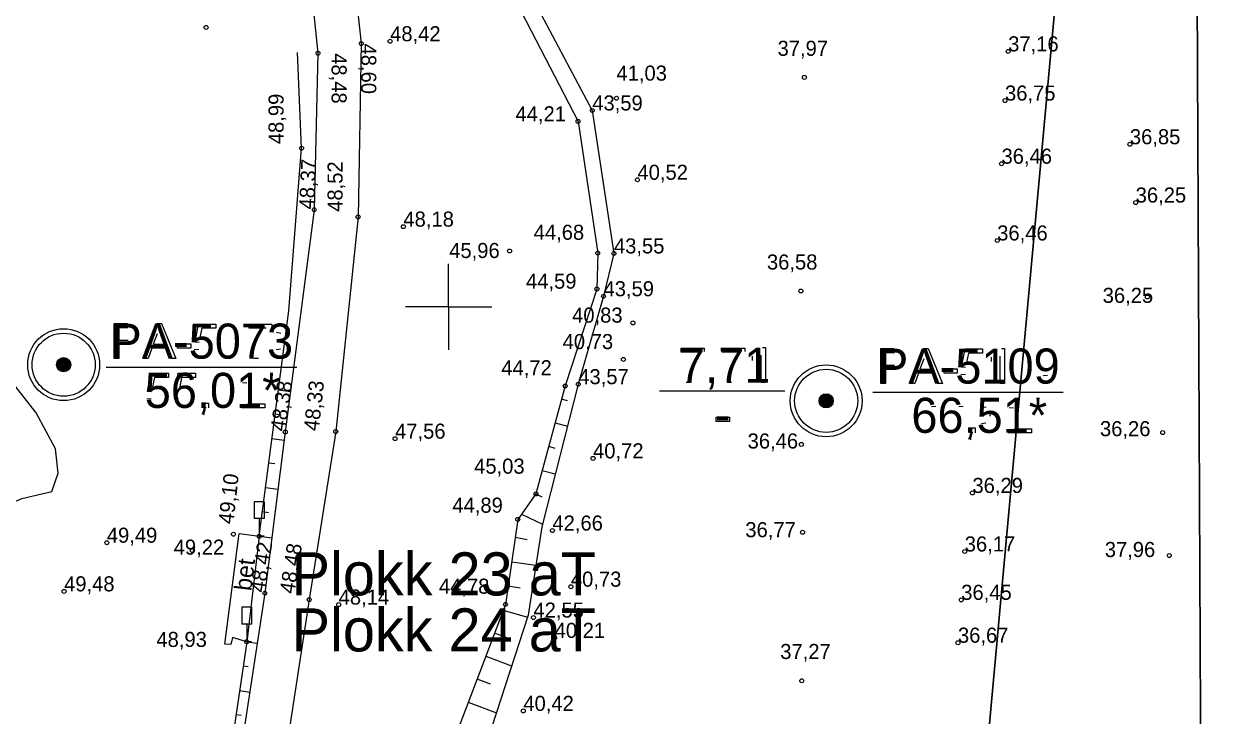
# Model space of a CAD drawing. Extents: x 700746 to 706058, y 6570320 to 6580460.
# Drawn here: x 702931.1 to 703127.7, y 6576433.6 to 6576545.9 of the extents above; entities that cross this region are included whole.
import ezdxf

# ---------------------------------------------------------------- set-up
doc = ezdxf.new("R2010")
doc.units = 0
for name, color, linetype in [('GEOLPUNKT', 7, 'Continuous'), ('KORGUS-EH2000', 7, 'Continuous'), ('LIIKLUS', 7, 'Continuous'), ('Plokid', 7, 'Continuous'), ('RAJATIS', 7, 'Continuous'), ('RELJEEF', 7, 'Continuous'), ('TEE', 7, 'Continuous'), ('VEEKOGU', 7, 'Continuous'), ('VORK', 7, 'Continuous'), ('VWX2_MV_PLOKK', 7, 'Continuous')]:
    doc.layers.add(name, color=color, linetype=linetype)

msp = doc.modelspace()

# ---------------------------------------------------------------- linework, layer by layer
at = {"layer": 'GEOLPUNKT'}
for p, q in [((702944.41, 6576490.19), (702975.32, 6576490.19)), ((702944.41, 6576490.19), (702975.32, 6576490.19)), ((703034.26, 6576486.34), (703054.57, 6576486.34)), ((703034.26, 6576486.34), (703054.57, 6576486.34)), ((703068.9, 6576486.14), (703099.82, 6576486.14)), ((703068.9, 6576486.14), (703099.82, 6576486.14))]:
    msp.add_line(p, q, dxfattribs=at)
for points in [[(702945.7, 6576491.59), (702945.7, 6576497.29), (702947.85, 6576497.29)], [(702947.91, 6576496.61), (702946.45, 6576496.61), (702946.45, 6576494.57)], [(702950.39, 6576491.59), (702952.58, 6576497.29), (702953.39, 6576497.29), (702955.72, 6576491.59), (702954.86, 6576491.59), (702954.2, 6576493.31), (702951.81, 6576493.31), (702951.19, 6576491.59), (702950.39, 6576491.59)], [(702959.47, 6576494.2), (702958.82, 6576494.28), (702959.37, 6576497.21), (702962.2, 6576497.21), (702962.2, 6576496.54), (702959.93, 6576496.54), (702959.62, 6576495.01)], [(702967.59, 6576496.54), (702967.59, 6576497.21), (702971.28, 6576497.21), (702971.28, 6576496.67)], [(702970.38, 6576496.54), (702967.59, 6576496.54)], [(702972.74, 6576495.7), (702972.04, 6576495.83)], [(702947.91, 6576493.9), (702946.45, 6576493.9), (702946.45, 6576491.59), (702945.7, 6576491.59)], [(702946.45, 6576494.57), (702947.93, 6576494.57)], [(702952.66, 6576495.6), (702952.03, 6576493.92)], [(702952.03, 6576493.92), (702953.97, 6576493.92), (702953.37, 6576495.51)], [(702955.96, 6576493.3), (702955.96, 6576494), (702958.11, 6576494), (702958.11, 6576493.3), (702955.96, 6576493.3)], [(702973.36, 6576494.29), (702973.43, 6576494.9)], [(702958.69, 6576493.08), (702959.42, 6576493.14)], [(702971.98, 6576493.1), (702972.67, 6576493.19)], [(703037.78, 6576492.64), (703037.78, 6576493.31), (703041.47, 6576493.31), (703041.47, 6576492.77)], [(703040.57, 6576492.64), (703037.78, 6576492.64)], [(703044.42, 6576492.64), (703044.42, 6576493.31), (703048.11, 6576493.31), (703048.11, 6576492.77)], [(703047.21, 6576492.64), (703044.42, 6576492.64)], [(703049.34, 6576491.3), (703049.34, 6576491.98)], [(703051.43, 6576487.69), (703050.73, 6576487.69), (703050.73, 6576492.15)], [(703050.98, 6576493.41), (703051.43, 6576493.41), (703051.43, 6576487.69)], [(703070.19, 6576487.54), (703070.19, 6576493.24), (703072.34, 6576493.24)], [(703072.4, 6576492.56), (703070.94, 6576492.56), (703070.94, 6576490.52)], [(703074.88, 6576487.54), (703077.07, 6576493.24), (703077.89, 6576493.24), (703080.21, 6576487.54), (703079.35, 6576487.54), (703078.69, 6576489.26), (703076.3, 6576489.26), (703075.68, 6576487.54), (703074.88, 6576487.54)], [(703083.96, 6576490.15), (703083.31, 6576490.23), (703083.86, 6576493.16), (703086.69, 6576493.16), (703086.69, 6576492.49), (703084.42, 6576492.49), (703084.11, 6576490.96)], [(703088.14, 6576491.15), (703088.14, 6576491.83)], [(703090.24, 6576487.54), (703089.54, 6576487.54), (703089.54, 6576491.99)], [(703089.79, 6576493.26), (703090.24, 6576493.26), (703090.24, 6576487.54)], [(702969.11, 6576491.59), (702968.39, 6576491.59)], [(703072.41, 6576489.85), (703070.94, 6576489.85), (703070.94, 6576487.54), (703070.19, 6576487.54)], [(703070.94, 6576490.52), (703072.42, 6576490.52)], [(703077.15, 6576491.55), (703076.52, 6576489.87)], [(703076.52, 6576489.87), (703078.46, 6576489.87), (703077.86, 6576491.46)], [(703080.45, 6576489.25), (703080.45, 6576489.95), (703082.6, 6576489.95), (703082.6, 6576489.25), (703080.45, 6576489.25)], [(702951.76, 6576486.2), (702951.1, 6576486.28), (702951.65, 6576489.21), (702954.49, 6576489.21), (702954.49, 6576488.54), (702952.21, 6576488.54), (702951.91, 6576487.01)], [(702956.19, 6576486.2), (702955.53, 6576486.28), (702956.08, 6576489.21), (702958.91, 6576489.21), (702958.91, 6576488.54), (702956.64, 6576488.54), (702956.33, 6576487.01)], [(703083.18, 6576489.03), (703083.92, 6576489.09)], [(703096.57, 6576488.86), (703097.24, 6576488.92)], [(702967.23, 6576487.59), (702966.51, 6576487.66)], [(703039.3, 6576487.69), (703038.58, 6576487.69)], [(703042.69, 6576486.56), (703042.49, 6576486.86)], [(703042.94, 6576487.69), (703042.54, 6576487.69)], [(703045.94, 6576487.69), (703045.22, 6576487.69)], [(702950.98, 6576485.08), (702951.71, 6576485.14)], [(702955.4, 6576485.08), (702956.14, 6576485.14)], [(702960.21, 6576483.59), (702960.21, 6576484.38), (702961, 6576484.38), (702961, 6576483.59)], [(702970.14, 6576484.26), (702970.14, 6576483.59), (702966.38, 6576483.59)], [(702967.35, 6576484.26), (702970.14, 6576484.26)], [(703079.11, 6576483.84), (703078.41, 6576483.78)], [(703083.54, 6576483.84), (703082.84, 6576483.78)], [(702960.36, 6576482.46), (702960.16, 6576482.76)], [(702960.6, 6576483.59), (702960.21, 6576483.59)], [(703043.47, 6576481.4), (703043.47, 6576482.1), (703045.62, 6576482.1), (703045.62, 6576481.4), (703043.47, 6576481.4)], [(703087.31, 6576483.65), (703086.61, 6576483.78)], [(703087.92, 6576482.24), (703088, 6576482.85)], [(703091.73, 6576483.54), (703091, 6576483.61)], [(703084.7, 6576479.54), (703084.7, 6576480.33), (703085.5, 6576480.33), (703085.5, 6576479.54)], [(703086.54, 6576481.05), (703087.24, 6576481.14)], [(703094.64, 6576480.21), (703094.64, 6576479.54), (703090.87, 6576479.54)], [(703091.85, 6576480.21), (703094.64, 6576480.21)], [(703084.85, 6576478.41), (703084.66, 6576478.71)], [(703085.1, 6576479.54), (703084.7, 6576479.54)]]:
    msp.add_lwpolyline(points, dxfattribs=at)
for centre, radius in [((702937.48, 6576490.61), 5.84), ((702937.48, 6576490.61), 5.12), ((702937.48, 6576490.61), 1.15), ((702937.48, 6576490.61), 1.02), ((702937.48, 6576490.61), 0.896), ((702937.48, 6576490.61), 0.768), ((702937.48, 6576490.61), 0.64), ((702937.48, 6576490.61), 0.512), ((702937.48, 6576490.61), 0.384), ((702937.48, 6576490.61), 0.256), ((702937.48, 6576490.61), 0.128), ((703061.31, 6576484.74), 5.84), ((703061.31, 6576484.74), 5.12), ((703061.31, 6576484.74), 1.15), ((703061.31, 6576484.74), 1.02), ((703061.31, 6576484.74), 0.896), ((703061.31, 6576484.74), 0.768), ((703061.31, 6576484.74), 0.64), ((703061.31, 6576484.74), 0.512), ((703061.31, 6576484.74), 0.384), ((703061.31, 6576484.74), 0.256), ((703061.31, 6576484.74), 0.128)]:
    msp.add_circle(centre, radius, dxfattribs=at)
at = {"layer": 'KORGUS-EH2000'}
for centre in [(702960.62, 6576545.41), (702985.8, 6576542.79), (702990.5, 6576543.16), (702978.78, 6576541.22), (703090.86, 6576541.51), (703057.77, 6576537.29), (703027.25, 6576533.9), (703090.35, 6576533.52), (703023.32, 6576531.91), (703021.01, 6576530.14), (702976.12, 6576525.78), (703110.63, 6576526.42), (703089.78, 6576523.26), (703030.66, 6576520.65), (703111.57, 6576516.95), (702978.16, 6576515.78), (702985.29, 6576514.62), (702992.65, 6576513.04), (703009.89, 6576509.08), (703089.08, 6576510.79), (703024.21, 6576508.74), (703026.84, 6576508.68), (703024.08, 6576502.9), (703025.15, 6576501.73), (703057.21, 6576502.58), (703113.47, 6576501.61), (703029.93, 6576497.4), (703028.39, 6576491.47), (703018.92, 6576487.15), (703021.05, 6576487.44), (702973.47, 6576479.68), (702981.66, 6576479.74), (703115.95, 6576479.58), (702991.3, 6576478.59), (703057.27, 6576477.66), (703023.45, 6576475.39), (703085.06, 6576469.77), (703014.18, 6576469.61), (703011.23, 6576465.48), (702965.05, 6576463.07), (702969.23, 6576462.73), (703016.85, 6576463.66), (703057.48, 6576463.38), (702944.49, 6576461.68), (702958.4, 6576460.39), (703083.81, 6576460.26), (703117.02, 6576459.6), (703019.85, 6576454.54), (702937.55, 6576453.78), (702970.15, 6576453.49), (702977.35, 6576452.44), (703083.24, 6576452.4), (702982.14, 6576451.63), (703009.23, 6576451.66), (703013.77, 6576449.52), (703017.21, 6576446.22), (702967.2, 6576445.59), (703082.71, 6576445.44), (703057.34, 6576439.25), (703012.13, 6576434.36)]:
    msp.add_circle(centre, 0.32, dxfattribs=at)
at = {"layer": 'LIIKLUS'}
for p, q in [((702968.43, 6576468.33), (702968.43, 6576465.61)), ((702970.03, 6576468.33), (702968.43, 6576468.33)), ((702970.03, 6576468.33), (702970.03, 6576465.61)), ((702970.03, 6576465.61), (702968.43, 6576465.61)), ((702969.23, 6576465.61), (702969.23, 6576462.73)), ((702970.03, 6576462.73), (702969.23, 6576462.73)), ((702966.4, 6576451.19), (702966.4, 6576448.47)), ((702968, 6576451.19), (702966.4, 6576451.19)), ((702968, 6576451.19), (702968, 6576448.47)), ((702968, 6576448.47), (702966.4, 6576448.47)), ((702967.2, 6576448.47), (702967.2, 6576445.59)), ((702968, 6576445.59), (702967.2, 6576445.59))]:
    msp.add_line(p, q, dxfattribs=at)
at = {"layer": 'Plokid'}
for points in [[(703290.64, 6576959.22), (703356.01, 6576531.94), (703307.59, 6576229.01), (703289.69, 6575965.85), (703290.02, 6575933.75), (703291.51, 6575829.64), (703294.32, 6575609.52), (703294.77, 6575576.79), (703154.76, 6575556.6), (703019.06, 6575536.97), (703053.36, 6575698.14), (703145.59, 6575981.92), (703123.04, 6576234.88), (703120.61, 6576749.6), (703011.59, 6576989.47), (702968.34, 6577084.63), (702917.3, 6577059.88)], [(703072.3, 6576854.63), (703101.31, 6576579.97), (703076.01, 6576303.02), (703067.36, 6576229.67), (703051.03, 6576091.21), (703059.38, 6575886.59), (702981.97, 6575701.33), (702866.03, 6575711.28), (702865.95, 6575985.44), (702842.72, 6576158.42), (702849.09, 6576223.53)]]:
    msp.add_lwpolyline(points, dxfattribs=at)
at = {"layer": 'RAJATIS'}
msp.add_lwpolyline([(702969.23, 6576462.73), (702967.2, 6576445.59), (702964.92, 6576446.26), (702964.65, 6576445.17), (702963.68, 6576445.19), (702965.98, 6576463.19)], close=True, dxfattribs=at)
at = {"layer": 'RELJEEF'}
for p, q in [((702972.36, 6576486.53), (702974.33, 6576486.27)), ((703019.32, 6576484.75), (703018.35, 6576485.02)), ((702972.82, 6576482.43), (702971.83, 6576482.56)), ((703017.3, 6576481.16), (703019.31, 6576480.62)), ((702971.31, 6576478.6), (702973.3, 6576478.34)), ((703017.29, 6576477.02), (703016.26, 6576477.3)), ((702971.8, 6576474.5), (702970.79, 6576474.63)), ((703015.21, 6576473.44), (703017.32, 6576472.87)), ((702970.27, 6576470.66), (702972.29, 6576470.4)), ((703015.19, 6576469.09), (703014.16, 6576469.59)), ((702970.77, 6576466.56), (702969.75, 6576466.7)), ((703011.84, 6576466.33), (703015.24, 6576464.72)), ((702969.23, 6576462.73), (702971.29, 6576462.46)), ((703012.77, 6576462.14), (703010.81, 6576462.55)), ((703010.24, 6576458.59), (703014.17, 6576458.02)), ((703011.6, 6576454.3), (703009.66, 6576454.63)), ((703008.88, 6576450.73), (703012.82, 6576449.59)), ((703009.47, 6576446.23), (703007.46, 6576446.99)), ((702967.2, 6576445.59), (702968.91, 6576445.34)), ((703006.04, 6576443.25), (703010.23, 6576441.66)), ((702967.46, 6576441.51), (702966.62, 6576441.63)), ((703006.8, 6576438.68), (703004.62, 6576439.51)), ((702966.05, 6576437.67), (702967.7, 6576437.43)), ((703003.19, 6576435.77), (703007.75, 6576434.04)), ((702966.28, 6576433.59), (702965.48, 6576433.71))]:
    msp.add_line(p, q, dxfattribs=at)
for points in [[(703010.31, 6576550.89), (703021.01, 6576530.14), (703024.21, 6576508.74), (703024.08, 6576502.9), (703018.92, 6576487.15), (703014.18, 6576469.61), (703011.23, 6576465.48), (703009.23, 6576451.66), (702996.57, 6576418.34), (702997.59, 6576414.33), (702994.46, 6576405.67), (702997.37, 6576394.85), (702998.61, 6576390.48)], [(702969.23, 6576462.73), (702974.04, 6576499.38), (702976.12, 6576525.78), (702975.44, 6576541.31)], [(702913.94, 6576471.17), (702915.52, 6576468.95), (702922.86, 6576465.39), (702930.7, 6576468.87), (702935.55, 6576470), (702936.57, 6576473), (702936.13, 6576476.96), (702933, 6576482.81), (702926.16, 6576491.51), (702917.14, 6576499.4)], [(702967.2, 6576445.59), (702964.97, 6576430.21), (702957.55, 6576396.12), (702955.71, 6576388.81), (702953.14, 6576387.92), (702952.24, 6576384.17), (702954.89, 6576382.14), (702951.98, 6576371.18), (702943.28, 6576341.71), (702934.94, 6576323.39), (702922.73, 6576313.03), (702897.65, 6576310.3), (702895.29, 6576308.5)]]:
    msp.add_lwpolyline(points, dxfattribs=at)
at = {"layer": 'TEE'}
for points in [[(702928.2, 6576787.25), (702933.99, 6576765.32), (702942.98, 6576731.19), (702949.49, 6576707.92), (702955.65, 6576685.19), (702961.38, 6576663.59), (702967.68, 6576638.65), (702973.34, 6576618.04), (702982.16, 6576576.28), (702985.8, 6576542.79), (702985.29, 6576514.62), (702981.66, 6576479.74), (702977.35, 6576452.44), (702972.82, 6576422.71), (702966.89, 6576396.31), (702959.64, 6576360.66), (702953.49, 6576340.28), (702939.5, 6576315.71), (702926.77, 6576297.4), (702924.1, 6576298.47), (702901.98, 6576296.16)], [(702921.23, 6576784.91), (702927.07, 6576762.72), (702936.14, 6576728.67), (702942.6, 6576706.76), (702948.75, 6576682.34), (702954.57, 6576661.77), (702961.78, 6576636.54), (702966.9, 6576616.5), (702975.23, 6576575.47), (702978.78, 6576541.22), (702978.16, 6576515.78), (702973.47, 6576479.68), (702970.15, 6576453.49), (702965.43, 6576422.6), (702960.9, 6576398.37), (702952.79, 6576361), (702947.49, 6576343.65), (702931.52, 6576317.6), (702922.52, 6576311.62)]]:
    msp.add_lwpolyline(points, dxfattribs=at)
at = {"layer": 'VEEKOGU'}
msp.add_lwpolyline([(703013.18, 6576551.05), (703023.32, 6576531.91), (703026.84, 6576508.68), (703025.15, 6576501.73), (703021.05, 6576487.44), (703015.12, 6576464.24), (703012.92, 6576449.92), (703001.05, 6576413.47), (702998.03, 6576407.09), (702999.3, 6576399.78), (703012.28, 6576394.81), (703029.28, 6576392.5), (703036.55, 6576381.54), (703033.91, 6576377.93), (703028.32, 6576374.18), (703010.81, 6576367.89), (703004.53, 6576366.64), (703003.07, 6576354.47), (703008, 6576350.37), (703008.23, 6576343.43), (702992.28, 6576316.95), (702985.19, 6576311.51)], dxfattribs=at)
msp.add_lwpolyline([(703013.18, 6576551.05), (703023.32, 6576531.91), (703026.84, 6576508.68), (703025.15, 6576501.73), (703021.05, 6576487.44), (703015.12, 6576464.24), (703012.92, 6576449.92), (703001.05, 6576413.47), (702998.03, 6576407.09), (702999.3, 6576399.78), (703012.28, 6576394.81), (703029.28, 6576392.5), (703036.55, 6576381.54), (703033.91, 6576377.93), (703028.32, 6576374.18), (703010.81, 6576367.89), (703004.53, 6576366.64), (703003.07, 6576354.47), (703008, 6576350.37), (703008.23, 6576343.43), (702992.28, 6576316.95), (702985.19, 6576311.51)], dxfattribs=at)
at = {"layer": 'VORK'}
for q in [(703000, 6576507), (703000, 6576507), (702993, 6576500), (702993, 6576500), (703007, 6576500), (703000, 6576493), (703007, 6576500), (703000, 6576493)]:
    msp.add_line((703000, 6576500), q, dxfattribs=at)
at = {"layer": 'VWX2_MV_PLOKK'}
for points in [[(703044.07, 6577449.05), (703125.37, 6577441.7), (703167.08, 6577172.26), (703170.22, 6577152.1), (703231.53, 6577106.55), (703277.36, 6577072.83), (703360.09, 6576531.99), (703311.6, 6576228.52), (703293.62, 6575965.66), (703294.04, 6575933.77), (703295.43, 6575829.7), (703298.36, 6575609.6), (703298.84, 6575573.29), (703155.29, 6575552.59), (703145.59, 6575981.92), (703123.04, 6576234.88), (703120.61, 6576749.6), (703011.59, 6576989.47), (703015.74, 6577110.88), (702996.73, 6577210.32)], [(702840.26, 6576874.26), (702915.96, 6576894.45), (703039.76, 6576927.49), (703072.13, 6576856.26), (703101.31, 6576579.97), (703076.01, 6576303.02), (703067.36, 6576229.67), (702842.72, 6576158.42), (702853.4, 6576267.5), (702860.12, 6576517.75), (702877.29, 6576548.25), (702900.72, 6576571.25)], [(702840.26, 6576874.26), (702915.96, 6576894.45), (703039.76, 6576927.49), (703072.13, 6576856.26), (703101.31, 6576579.97), (703076.01, 6576303.02), (703067.36, 6576229.67), (702842.72, 6576158.42), (702853.4, 6576267.5), (702860.12, 6576517.75), (702877.29, 6576548.25), (702900.72, 6576571.25)], [(703145.59, 6575981.92), (703053.36, 6575698.14), (703018.17, 6575532.81), (702852.27, 6575508.89), (702837.26, 6575620.73), (702848.38, 6575976.59), (702782.85, 6576063.35), (702782.57, 6576096.37), (702842.53, 6576210.56), (702853.4, 6576267.5), (702842.72, 6576158.42), (702865.95, 6575985.44), (702867.94, 6575888.34), (702866.03, 6575711.28), (702981.97, 6575701.33), (703059.38, 6575886.59), (703051.03, 6576091.21), (703067.36, 6576229.67), (703076.01, 6576303.02), (703101.31, 6576579.97), (703072.3, 6576854.63), (703072.13, 6576856.26), (703120.61, 6576749.6), (703123.04, 6576234.88)], [(703145.59, 6575981.92), (703053.36, 6575698.14), (703018.17, 6575532.81), (702852.27, 6575508.89), (702837.26, 6575620.73), (702848.38, 6575976.59), (702782.85, 6576063.35), (702782.57, 6576096.37), (702842.53, 6576210.56), (702853.4, 6576267.5), (702842.72, 6576158.42), (702865.95, 6575985.44), (702867.94, 6575888.34), (702866.03, 6575711.28), (702981.97, 6575701.33), (703059.38, 6575886.59), (703051.03, 6576091.21), (703067.36, 6576229.67), (703076.01, 6576303.02), (703101.31, 6576579.97), (703072.3, 6576854.63), (703072.13, 6576856.26), (703120.61, 6576749.6), (703123.04, 6576234.88)]]:
    msp.add_lwpolyline(points, close=True, dxfattribs=at)
msp.add_lwpolyline([(703187.67, 6576999.67), (703190.39, 6576656.32), (703340.88, 6576657.54), (703360.09, 6576531.99), (703311.6, 6576228.52), (703293.62, 6575965.66), (703294.04, 6575933.77), (703295.43, 6575829.7), (703298.36, 6575609.6), (703298.84, 6575573.29), (703155.29, 6575552.59), (703018.17, 6575532.81), (703053.36, 6575698.14), (703145.59, 6575981.92), (703123.04, 6576234.88), (703120.61, 6576749.6), (703011.59, 6576989.47)], dxfattribs=at)
msp.add_lwpolyline([(703187.67, 6576999.67), (703190.39, 6576656.32), (703340.88, 6576657.54), (703360.09, 6576531.99), (703311.6, 6576228.52), (703293.62, 6575965.66), (703294.04, 6575933.77), (703295.43, 6575829.7), (703298.36, 6575609.6), (703298.84, 6575573.29), (703155.29, 6575552.59), (703018.17, 6575532.81), (703053.36, 6575698.14), (703145.59, 6575981.92), (703123.04, 6576234.88), (703120.61, 6576749.6), (703011.59, 6576989.47)], dxfattribs=at)

# ---------------------------------------------------------------- texts
at = {"layer": 'GEOLPUNKT'}
for s, p in [('PA-5073', (702945.08, 6576491.59)), ('7,71', (703037.41, 6576487.69)), ('PA-5109', (703069.57, 6576487.54)), ('56,01*', (702950.65, 6576483.59)), ('66,51*', (703075.14, 6576479.54)), ('-', (703043.22, 6576479.69))]:
    msp.add_text(s, height=5.7, dxfattribs=at).set_placement(p)
at = {"layer": 'KORGUS-EH2000'}
for s, p in [('48,42 ', (702990.5, 6576543.16)), ('37,97 ', (703053.41, 6576540.79)), ('37,16 ', (703090.86, 6576541.51)), ('41,03 ', (703027.25, 6576536.76)), ('36,75 ', (703090.35, 6576533.52)), ('43,59 ', (703023.32, 6576531.91)), ('44,21 ', (703010.85, 6576530.14)), ('36,85 ', (703110.63, 6576526.42)), ('36,46 ', (703089.78, 6576523.26)), ('40,52 ', (703030.66, 6576520.65)), ('36,25 ', (703111.57, 6576516.95)), ('48,18 ', (702992.65, 6576513.04)), ('44,68 ', (703013.81, 6576510.9)), ('36,46 ', (703089.08, 6576510.79)), ('45,96 ', (703000.09, 6576507.94)), ('43,55 ', (703026.84, 6576508.68)), ('36,58 ', (703051.69, 6576506.07)), ('44,59 ', (703012.56, 6576502.96)), ('43,59 ', (703025.15, 6576501.73)), ('36,25 ', (703106.21, 6576500.65)), ('40,83 ', (703020.05, 6576497.44)), ('40,73 ', (703018.51, 6576493.14)), ('44,72 ', (703008.55, 6576488.89)), ('43,57 ', (703021.05, 6576487.44)), ('47,56 ', (702991.3, 6576478.59)), ('36,26 ', (703105.77, 6576478.99)), ('36,46 ', (703048.55, 6576476.99)), ('40,72 ', (703023.45, 6576475.39)), ('45,03 ', (703004.14, 6576472.9)), ('36,29 ', (703085.06, 6576469.77)), ('44,89 ', (703000.6, 6576466.56)), ('42,66 ', (703016.85, 6576463.66)), ('36,77 ', (703048.18, 6576462.58)), ('49,49 ', (702944.49, 6576461.68)), ('49,22 ', (702955.35, 6576459.74)), ('36,17 ', (703083.81, 6576460.26)), ('37,96 ', (703106.55, 6576459.36)), ('40,73 ', (703019.85, 6576454.54)), ('49,48 ', (702937.55, 6576453.78)), ('44,78 ', (702998.42, 6576453.4)), ('36,45 ', (703083.24, 6576452.4)), ('48,14 ', (702982.14, 6576451.63)), ('42,55 ', (703013.77, 6576449.52)), ('40,21 ', (703017.21, 6576446.22)), ('48,93 ', (702952.54, 6576444.75)), ('36,67 ', (703082.71, 6576445.44)), ('37,27 ', (703053.85, 6576442.79)), ('40,42 ', (703012.13, 6576434.36))]:
    msp.add_text(s, height=2.45, dxfattribs=at).set_placement(p)
for s, rotation, p in [('48,48 ', 270, (702980.99, 6576541.22)), ('48,60 ', 270, (702985.8, 6576542.79)), ('48,99 ', 90, (702973.2, 6576526.44)), ('48,37 ', 87.4741, (702978.16, 6576515.78)), ('48,52 ', 90, (702982.78, 6576515.45)), ('48,38 ', 81.8231, (702973.47, 6576479.68)), ('48,33 ', 83.6862, (702978.89, 6576479.74)), ('49,10 ', 83.6636, (702965.03, 6576464.62)), ('48,42 ', 81.4545, (702970.15, 6576453.49)), ('48,48 ', 81.2079, (702974.96, 6576453.28))]:
    msp.add_text(s, height=2.45, rotation=rotation, dxfattribs=at).set_placement(p)
at = {"layer": 'Plokid'}
for s, p in [('Plokk 23 aT', (702974.5, 6576453.12)), ('Plokk 24 aT', (702974.5, 6576444.02))]:
    msp.add_text(s, height=7, dxfattribs=at).set_placement(p)
at = {"layer": 'TEE'}
msp.add_text('bet', height=2.8, rotation=83.1895, dxfattribs=at).set_placement((702967.95, 6576453.76))

doc.saveas('drawing.dxf')
